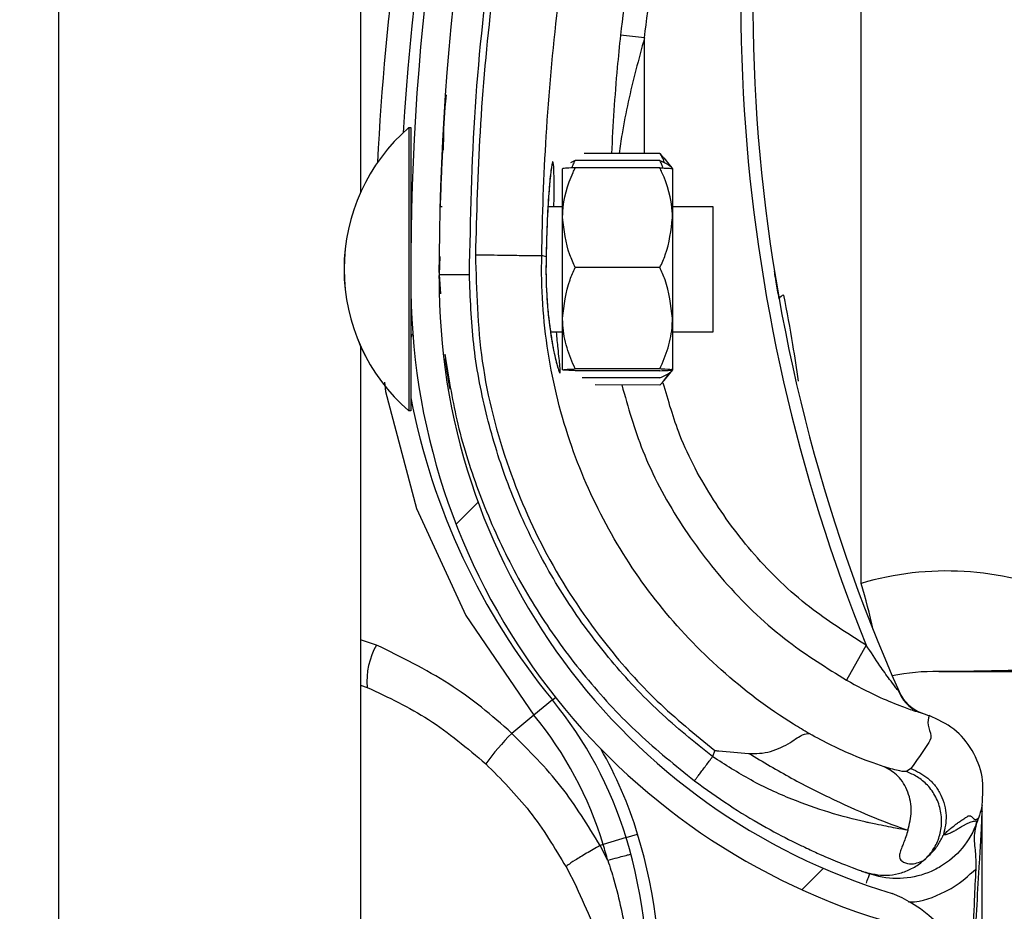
# Model space of a CAD drawing. Header units: inches. Extents: x 170 to 284, y 215 to 248.
# Tile 454 of 656: x 210.7657 to 210.8495, y 222.5809 to 222.6568. Entities that reach past the tile are written whole.
import ezdxf

# ---------------------------------------------------------------- set-up
doc = ezdxf.new("R2010")
doc.units = ezdxf.units.IN
doc.header["$LTSCALE"] = 0.25
doc.header["$MEASUREMENT"] = 0
doc.layers.add('ANNOTATIONS', color=1, linetype='Continuous')
doc.layers.add('RH FRONT OF HOOD', color=7, linetype='Continuous')
doc.styles.add('ARIAL', font='arial.ttf', dxfattribs={"height": 0.09375})
doc.dimstyles.new('STANDARD$0', dxfattribs={"dimtxt": 0.09375, "dimasz": 0.09375, "dimexe": 0.03125, "dimexo": 0.046875, "dimgap": 0.09, "dimtad": 0, "dimtih": 1, "dimtoh": 1, "dimdec": 4, "dimzin": 0, "dimdsep": 46, "dimtxsty": 'ARIAL', "dimcen": 0.09, "dimadec": 0, "dimazin": 0, "dimtfac": 1, "dimtdec": 4, "dimtofl": 0, "dimtmove": 0, "dimatfit": 1, "dimfxl": 1, "dimtolj": 1, "dimtzin": 0, "dimarcsym": 0})

# ---------------------------------------------------------------- blocks, each defined once
blk = doc.blocks.new('*D78')
at = {"layer": 'ANNOTATIONS', "color": 0, "lineweight": -2, "transparency": 16777216}
for p, q in [((210.8125819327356, 224.1544254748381), (212.2530253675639, 224.1544254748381)), ((212.2217753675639, 224.0606754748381), (212.2217753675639, 222.3404997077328)), ((212.2217753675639, 220.1854637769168), (212.2217753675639, 221.9056395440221)), ((211.491250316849, 220.0917137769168), (212.2530253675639, 220.0917137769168))]:
    blk.add_line(p, q, dxfattribs=at)
at = {"layer": 'ANNOTATIONS', "color": 0, "transparency": 16777216}
for points in [[(212.2061503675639, 224.0606754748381), (212.2374003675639, 224.0606754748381), (212.2217753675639, 224.1544254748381)], [(212.2061503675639, 220.1854637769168), (212.2374003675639, 220.1854637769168), (212.2217753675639, 220.0917137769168)]]:
    blk.add_solid(points, dxfattribs=at)
at = {"layer": 'defpoints', "color": 0, "transparency": 16777216}
for p in [(210.7657069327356, 224.1544254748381), (211.444375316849, 220.0917137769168), (212.2217753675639, 220.0917137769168)]:
    blk.add_point(p, dxfattribs=at)
at = {"layer": 'ANNOTATIONS', "color": 0, "transparency": 16777216, "insert": (212.2217753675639, 222.1230696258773), "char_height": 0.09375, "attachment_point": 5, "style": 'ARIAL'}
blk.add_mtext('\\A1;OPENING\\PHEIGHT', dxfattribs=at)

msp = doc.modelspace()

# ---------------------------------------------------------------- hatches: boundary and pattern name
at = {"layer": 'RH FRONT OF HOOD'}
h = msp.add_hatch(dxfattribs=at)
h.set_pattern_fill('ANSI31', color=256, scale=0.34241245, angle=2.8e-322, style=0)
h.set_pattern_definition([(45, (200.7563139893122, 218.4993357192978), (-0.03026527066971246, 0.03026527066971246), [])])
edge = h.paths.add_edge_path(flags=0)
edge.add_arc((210.829581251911, 222.5443492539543), 0.001712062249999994, 450.0000000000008, 472.2104203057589)
edge.add_line((210.8289340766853, 222.5459342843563), (210.8280215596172, 222.548169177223))
edge.add_arc((210.829581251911, 222.5443492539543), 0.004126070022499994, 450, 472.2104203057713, ccw=False)
edge.add_arc((210.829581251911, 222.5354465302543), 0.01302879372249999, 401.47616737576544, 450, ccw=False)
edge.add_arc((210.825335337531, 222.5322963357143), 0.01830194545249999, 359.99999999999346, 400.0613730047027, ccw=False)
edge.add_arc((210.831875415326, 222.5322963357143), 0.01176186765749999, 292.1408576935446, 359.99999999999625, ccw=False)
edge.add_arc((210.829581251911, 222.5355492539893), 0.01566536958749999, 235.2570680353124, 295.4307998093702, ccw=False)
edge.add_arc((210.834820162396, 222.5436644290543), 0.02532140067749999, 212.8542481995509, 235.980933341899, ccw=False)
edge.add_arc((210.826670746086, 222.5372955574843), 0.01504902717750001, 172.1557183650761, 209.3146496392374, ccw=False)
edge.add_arc((210.839100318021, 222.5359601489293), 0.02754708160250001, 453.30850314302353, 532.9325737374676, ccw=False)
edge.add_arc((210.835847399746, 222.5720504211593), 0.008748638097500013, 280.9586189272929, 427.9414322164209)
edge.add_arc((210.8557071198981, 222.6344037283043), 0.05672062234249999, 179.5706357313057, 253.00989973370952, ccw=False)
edge.add_arc((211.014038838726, 222.6356021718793), 0.2150521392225, 163.4260275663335, 180.2060536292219, ccw=False)
edge.add_arc((210.835265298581, 222.6877515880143), 0.02884824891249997, 465.1588434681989, 521.4137567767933, ccw=False)
edge.add_arc((210.817939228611, 222.7422978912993), 0.0284373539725, 290.1205938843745, 343.7190675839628)
edge.add_arc((210.830779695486, 222.7381204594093), 0.01494630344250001, 345.2914408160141, 400.5471921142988)
edge.add_arc((210.827355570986, 222.7363056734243), 0.0187470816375, 397.9578745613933, 431.4396159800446)
edge.add_arc((210.829581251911, 222.7411336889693), 0.0134739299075, 433.8775574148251, 472.2736457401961)
edge.add_arc((210.827013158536, 222.7481531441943), 0.006011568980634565, 474.98253258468, 495.7175736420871)
edge.add_arc((210.836806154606, 222.7408940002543), 0.01816498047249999, 500.8992600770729, 539.9999999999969)
edge.add_arc((210.829581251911, 222.7408940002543), 0.01094007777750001, 539.9999999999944, 629.9999999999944)
edge.add_arc((210.829581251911, 222.7318200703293), 0.001866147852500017, 269.9999999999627, 285.6422464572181)
edge.add_line((210.8300844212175, 222.7300230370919), (210.8307353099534, 222.7276984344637))
edge.add_arc((210.829581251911, 222.7318200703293), 0.004280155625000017, 269.9999999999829, 285.642246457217, ccw=False)
edge.add_arc((210.829581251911, 222.7408940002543), 0.01335408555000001, 179.9999999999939, 269.999999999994, ccw=False)
edge.add_arc((210.836806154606, 222.7408940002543), 0.020578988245, 500.6113583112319, 539.9999999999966, ccw=False)
edge.add_arc((210.827013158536, 222.7481531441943), 0.008425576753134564, 474.5776671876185, 496.4997109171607, ccw=False)
edge.add_arc((210.829581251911, 222.7411336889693), 0.01588793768, 433.6903022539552, 472.47058069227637, ccw=False)
edge.add_arc((210.827355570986, 222.7363056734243), 0.02116108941, 398.10453077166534, 431.5771717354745, ccw=False)
edge.add_arc((210.830779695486, 222.7381204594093), 0.01736031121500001, 345.180248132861, 400.3658533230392, ccw=False)
edge.add_arc((210.817939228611, 222.7422978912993), 0.030851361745, 289.9181572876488, 343.77953759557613, ccw=False)
edge.add_arc((210.835265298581, 222.6877515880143), 0.02643424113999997, 464.9417095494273, 521.3236131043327)
edge.add_arc((211.014038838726, 222.6356021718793), 0.21263813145, 523.4376684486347, 540.2096895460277)
edge.add_arc((210.8557071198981, 222.6344037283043), 0.05430661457, 539.5566266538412, 613.1145348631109)
edge.add_arc((210.835847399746, 222.5720504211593), 0.01116264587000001, 280.06103888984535, 428.5290871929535, ccw=False)
edge.add_arc((210.839100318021, 222.5359601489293), 0.02513307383, 452.9714001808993, 532.970657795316)
edge.add_arc((210.826670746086, 222.5372955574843), 0.01263501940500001, 532.0830472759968, 568.9826967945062)
edge.add_arc((210.834820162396, 222.5436644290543), 0.022907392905, 213.0443063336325, 236.0197152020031)
edge.add_arc((210.829581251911, 222.5355492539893), 0.01325136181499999, 235.1922404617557, 295.7352497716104)
edge.add_arc((210.831875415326, 222.5322963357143), 0.009347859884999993, 291.7225241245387, 359.9999999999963)
edge.add_arc((210.825335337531, 222.5322963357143), 0.01588793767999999, 359.9999999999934, 399.9521788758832)
edge.add_arc((210.829581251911, 222.5354465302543), 0.01061478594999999, 401.6345013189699, 450.0000000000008)

# ---------------------------------------------------------------- linework, layer by layer
for p, q in [((210.7690244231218, 220.0917137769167), (210.7690244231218, 224.2497177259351)), ((210.7947053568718, 222.8344801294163), (210.7947053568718, 222.642106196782)), ((210.8373029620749, 222.6088318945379), (210.8373029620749, 222.6742525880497)), ((210.8188647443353, 222.6552688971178), (210.8168232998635, 222.6554891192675)), ((210.8188619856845, 222.6454171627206), (210.8188647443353, 222.6552688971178)), ((210.7988198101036, 222.6476247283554), (210.7988146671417, 222.6251347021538)), ((210.7988182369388, 222.6476247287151), (210.7988198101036, 222.6476247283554)), ((210.7988198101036, 222.6476247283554), (210.7989910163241, 222.6476246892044)), ((210.7989910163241, 222.6476246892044), (210.7989884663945, 222.6364739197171)), ((210.8016761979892, 222.6456880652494), (210.8016763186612, 222.6456903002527)), ((210.8129693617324, 222.6448118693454), (210.8125824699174, 222.6446256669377)), ((210.8201771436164, 222.6448102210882), (210.8129693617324, 222.6448118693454)), ((210.8201772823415, 222.6454168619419), (210.813742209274, 222.645418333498)), ((210.8201772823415, 222.6454168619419), (210.8204821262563, 222.6450277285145)), ((210.8205047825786, 222.6450460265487), (210.8212470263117, 222.6441269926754)), ((210.8118982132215, 222.639959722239), (210.8118991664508, 222.6441281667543)), ((210.8201770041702, 222.6442004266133), (210.8129692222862, 222.6442020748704)), ((210.8212470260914, 222.6441260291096), (210.8212460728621, 222.6399575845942)), ((210.8014672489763, 222.6409213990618), (210.8016383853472, 222.6409213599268)), ((210.8106557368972, 222.6409192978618), (210.8118984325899, 222.6409190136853)), ((210.8212462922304, 222.6409168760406), (210.8246704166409, 222.6409160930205)), ((210.8246704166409, 222.6409160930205), (210.824668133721, 222.6309329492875)), ((210.8118962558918, 222.6314003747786), (210.8118982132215, 222.639959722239)), ((210.8212460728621, 222.6399575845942), (210.8212441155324, 222.6313982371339)), ((210.8014633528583, 222.6366430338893), (210.8014012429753, 222.6351248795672)), ((210.8014079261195, 222.6352882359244), (210.8014119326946, 222.6366454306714)), ((210.810497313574, 222.6366339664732), (210.81012714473, 222.6367384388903)), ((210.810497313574, 222.6366339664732), (210.81049738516, 222.6366338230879)), ((210.8201750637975, 222.6357152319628), (210.8129672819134, 222.6357168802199)), ((210.8014012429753, 222.6351248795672), (210.8015026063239, 222.6334815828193)), ((210.801406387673, 222.634767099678), (210.8014071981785, 222.6350416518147)), ((210.7989879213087, 222.6340902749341), (210.7989858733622, 222.6251346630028)), ((210.8118952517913, 222.6270094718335), (210.8118962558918, 222.6314003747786)), ((210.8212441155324, 222.6313982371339), (210.8212431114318, 222.6270073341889)), ((210.824668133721, 222.6309329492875), (210.8246679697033, 222.6302157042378)), ((210.8118959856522, 222.6302186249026), (210.8108750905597, 222.6302188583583)), ((210.8246679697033, 222.6302157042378), (210.8212438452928, 222.6302164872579)), ((210.7947053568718, 222.6290326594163), (210.7947053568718, 222.436658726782)), ((210.8201730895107, 222.6270817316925), (210.8129653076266, 222.6270833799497)), ((210.8201730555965, 222.6269334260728), (210.8129652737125, 222.6269350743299)), ((210.8201729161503, 222.6263236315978), (210.8135648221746, 222.6263251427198)), ((210.8212431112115, 222.6270063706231), (210.8205004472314, 222.6260876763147)), ((210.8201727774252, 222.6257169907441), (210.8146552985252, 222.6257182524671)), ((210.7988146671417, 222.6251347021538), (210.7988142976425, 222.6235188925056)), ((210.7989858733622, 222.6251346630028), (210.798985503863, 222.6235188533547)), ((210.7988142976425, 222.6235188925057), (210.7988127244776, 222.6235188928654)), ((210.798985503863, 222.6235188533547), (210.7988142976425, 222.6235188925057)), ((210.7960692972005, 222.6035897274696), (210.7947053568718, 222.604024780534)), ((210.8377356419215, 222.6035692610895), (210.8360525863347, 222.6005895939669)), ((210.7947053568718, 222.6001609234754), (210.7952739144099, 222.5999871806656)), ((210.8110359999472, 222.5989100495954), (210.8094626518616, 222.5976217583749)), ((210.8110359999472, 222.5989100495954), (210.8112949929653, 222.5991221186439)), ((210.8423267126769, 222.5978457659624), (210.8427453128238, 222.5976987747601)), ((210.8094626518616, 222.5976217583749), (210.8075664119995, 222.5960690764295)), ((210.8427453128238, 222.5976987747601), (210.8430773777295, 222.5975749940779)), ((210.8248431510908, 222.5946157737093), (210.8246607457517, 222.5940869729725)), ((210.8415319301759, 222.5930785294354), (210.8411463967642, 222.5928164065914)), ((210.8475911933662, 222.5899574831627), (210.8475911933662, 222.5899794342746)), ((210.8475911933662, 222.5370035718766), (210.8475911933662, 222.5894257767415)), ((210.8472616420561, 222.5888457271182), (210.8471653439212, 222.5885665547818)), ((210.8172971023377, 222.5871987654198), (210.8153519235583, 222.5866059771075)), ((210.8172971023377, 222.5871987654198), (210.8182797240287, 222.5874982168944)), ((210.8153519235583, 222.5866059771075), (210.8150862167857, 222.5865250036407)), ((210.8157402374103, 222.5852493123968), (210.8150862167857, 222.5865250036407)), ((210.8121959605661, 222.5847000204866), (210.8130672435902, 222.5829950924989)), ((210.8375218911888, 222.5842908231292), (210.8376887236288, 222.5842315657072)), ((210.8377671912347, 222.584204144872), (210.8380179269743, 222.5841166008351))]:
    msp.add_line(p, q, dxfattribs=at)
at = {"layer": 'RH FRONT OF HOOD', "flags": 128}
msp.add_lwpolyline([(210.7967476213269, 222.6259496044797), (210.7968207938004, 222.6251527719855), (210.799479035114, 222.6151978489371), (210.8036516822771, 222.6061135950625), (210.8094626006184, 222.5976218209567), (210.8094626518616, 222.5976217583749), (210.8094626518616, 222.5976217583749)], dxfattribs=at)
at = {"layer": 'RH FRONT OF HOOD'}
for centre, radius, start, end in [((211.0140036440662, 222.6342186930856), 0.2160622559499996, 161.092978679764, 176.5597220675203), ((211.014038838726, 222.6356021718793), 0.2150521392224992, 163.4260275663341, 180.2060536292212), ((211.014038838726, 222.6356021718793), 0.2126381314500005, 163.4376684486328, 180.2096895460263), ((210.9735989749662, 222.6585128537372), 0.1465525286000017, 165.3406183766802, 202.0185750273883), ((210.9735989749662, 222.6585128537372), 0.1455252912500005, 165.3544246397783, 203.870550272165), ((211.0140036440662, 222.6342186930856), 0.2180957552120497, 167.1792232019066, 177.2535733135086), ((210.8092349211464, 222.6355694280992), 0.01593228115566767, 130.8294767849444, 229.1443187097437), ((210.8092364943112, 222.6355694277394), 0.01593228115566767, 130.8294767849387, 229.1443187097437), ((210.7995374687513, 222.6414697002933), 0.0005478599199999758, 179.9868977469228, 209.2820731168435), ((210.8557071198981, 222.6344037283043), 0.0567206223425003, 179.5706357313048, 253.009899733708), ((210.8557071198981, 222.6344037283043), 0.05430661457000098, 179.5566266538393, 253.114534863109), ((210.8307982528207, 222.6328343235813), 0.0005320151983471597, 98.82251519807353, 154.8284159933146), ((210.7995347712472, 222.6296735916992), 0.0005478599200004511, 134.5651049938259, 179.9868977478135), ((210.8558090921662, 222.6355712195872), 0.05786770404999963, 190.9018913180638, 219.3113539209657), ((210.8445995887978, 222.5842093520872), 0.02568093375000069, 67.01549504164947, 106.5066258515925), ((210.7810809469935, 222.5923099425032), 0.0585994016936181, 12.3925366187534, 16.3764692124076), ((210.8013658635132, 222.6005312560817), 0.006116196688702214, 149.9959646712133, 185.1035778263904), ((210.8434822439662, 222.5842093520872), 0.01712062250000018, 88.6104970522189, 101.9466001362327), ((210.8439098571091, 222.601838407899), 0.000513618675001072, 268.6104970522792, 270.0142555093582), ((210.8436528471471, 222.6010085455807), 0.003424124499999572, 203.8705502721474, 250.6224115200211), ((210.7845430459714, 222.5772170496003), 0.03424124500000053, 16.94846748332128, 39.31135392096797), ((210.7845430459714, 222.5772170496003), 0.03220774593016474, 16.9484674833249, 39.31135392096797), ((210.8239796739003, 222.5798692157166), 0.02306145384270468, 135.3749046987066, 143.8386130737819), ((210.7845430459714, 222.5772170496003), 0.0352684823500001, 16.94846748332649, 29.83866096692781), ((210.7760269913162, 222.5746218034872), 0.04314396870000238, 355.771303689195, 16.94846748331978), ((210.7760269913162, 222.5746218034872), 0.04417120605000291, 355.7713036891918, 16.94846748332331), ((210.7760269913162, 222.5746218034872), 0.04111046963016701, 14.98049646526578, 16.94846748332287), ((210.835847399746, 222.5720504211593), 0.01116264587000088, 280.0610388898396, 68.52908719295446)]:
    msp.add_arc(centre, radius, start, end, dxfattribs=at)
for points, knots in [([(210.8244129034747, 222.6924241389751), (210.8239848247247, 222.6909948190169), (210.8223999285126, 222.6857029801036), (210.820104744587, 222.6764048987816), (210.8180381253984, 222.6654955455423), (210.8171868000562, 222.65848324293), (210.8168232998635, 222.6554891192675)], [0, 0, 0, 0, 0.1185397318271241, 0.4388752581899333, 0.7604101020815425, 1, 1, 1, 1]), ([(210.8039693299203, 222.6351306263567), (210.8040681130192, 222.6398860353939), (210.804266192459, 222.6494215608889), (210.805875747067, 222.6637304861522), (210.8083325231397, 222.6780400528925), (210.8108298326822, 222.6874438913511), (210.8120815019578, 222.6921571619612)], [0, 0, 0, 0, 0.2468628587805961, 0.4950083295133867, 0.74689458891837, 1, 1, 1, 1]), ([(210.812494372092, 222.69166884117), (210.8115202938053, 222.6880386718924), (210.8095693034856, 222.6807677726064), (210.8073910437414, 222.6696870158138), (210.8057799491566, 222.6585044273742), (210.8047691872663, 222.6475357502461), (210.8045745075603, 222.6402879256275), (210.8044810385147, 222.6368081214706)], [0, 0, 0, 0, 0.2027568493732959, 0.4061035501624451, 0.6088604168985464, 0.8122072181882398, 1, 1, 1, 1]), ([(210.8188647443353, 222.6552688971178), (210.8192244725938, 222.6582320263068), (210.820065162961, 222.665156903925), (210.8221090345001, 222.6759534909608), (210.8243793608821, 222.685155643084), (210.8259521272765, 222.6904070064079), (210.8263757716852, 222.6918215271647)], [0, 0, 0, 0, 0.2395900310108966, 0.5599255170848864, 0.8814604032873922, 0.9999999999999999, 0.9999999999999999, 0.9999999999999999, 0.9999999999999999]), ([(210.8101271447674, 222.6367384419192), (210.8101271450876, 222.6367384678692), (210.8101689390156, 222.6401247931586), (210.8104320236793, 222.6471715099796), (210.8113839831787, 222.6578447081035), (210.8129585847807, 222.6687207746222), (210.8150770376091, 222.6795081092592), (210.8169753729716, 222.6865831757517), (210.8179245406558, 222.6901207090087)], [0, 0, 0, 0, 1.439079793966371e-06, 0.1877923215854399, 0.3908439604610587, 0.5938956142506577, 0.7969478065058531, 1, 1, 1, 1]), ([(210.8168232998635, 222.6554891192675), (210.8167261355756, 222.6545713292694), (210.8163711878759, 222.6512185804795), (210.8161854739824, 222.647858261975), (210.8160505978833, 222.6454178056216)], [0, 0, 0, 0, 0.2737425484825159, 1, 1, 1, 1]), ([(210.8188647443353, 222.6552688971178), (210.8186176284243, 222.6543599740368), (210.8178799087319, 222.6516465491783), (210.8171216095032, 222.6483525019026), (210.8167821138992, 222.645972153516), (210.8167030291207, 222.6454176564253)], [0, 0, 0, 0, 0.2786878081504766, 0.8319718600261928, 1, 1, 1, 1]), ([(210.8017750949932, 222.6456930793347), (210.8017807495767, 222.6469127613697), (210.8017880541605, 222.6484883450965), (210.8019823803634, 222.6500498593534), (210.8020262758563, 222.6504025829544)], [0, 0, 0, 0, 0.774114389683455, 1, 1, 1, 1]), ([(210.8016761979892, 222.6456880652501), (210.8016708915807, 222.6455909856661), (210.8016655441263, 222.6454931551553), (210.8016276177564, 222.64474187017), (210.8015710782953, 222.6436409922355), (210.8015101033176, 222.6418273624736), (210.8014796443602, 222.6409213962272)], [0, 0, 0, 0, 0.3307707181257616, 0.3333292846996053, 0.6669765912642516, 1, 1, 1, 1]), ([(210.8111611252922, 222.6409191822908), (210.811164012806, 222.641238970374), (210.8111748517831, 222.6424393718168), (210.8111698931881, 222.6438307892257), (210.8111232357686, 222.6446902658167), (210.8110346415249, 222.6447777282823), (210.810908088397, 222.6441270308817), (210.8107396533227, 222.6424047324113), (210.8105766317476, 222.6398486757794), (210.8105243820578, 222.6377310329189), (210.810497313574, 222.6366339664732)], [0, 0, 0, 0, 0.05114929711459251, 0.1920011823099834, 0.333489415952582, 0.4224210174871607, 0.5646212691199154, 0.706536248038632, 0.847968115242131, 1, 1, 1, 1]), ([(210.8127143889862, 222.6441906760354), (210.8127370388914, 222.6442821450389), (210.8127901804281, 222.6444967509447), (210.8129040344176, 222.6446969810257), (210.8129693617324, 222.6448118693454)], [0, 0, 0, 0, 0.4262184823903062, 1, 1, 1, 1]), ([(210.8204318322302, 222.6441889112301), (210.8204092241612, 222.6442803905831), (210.8203561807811, 222.6444950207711), (210.8202424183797, 222.6446953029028), (210.8201771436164, 222.6448102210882)], [0, 0, 0, 0, 0.4262184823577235, 1, 1, 1, 1]), ([(210.8201771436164, 222.6448102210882), (210.8204291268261, 222.6447001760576), (210.8209390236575, 222.644477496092), (210.8212234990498, 222.6442063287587), (210.8212426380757, 222.6440511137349), (210.8212470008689, 222.6440157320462)], [0, 0, 0, 0, 0.4299704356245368, 0.8700602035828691, 1, 1, 1, 1]), ([(210.8205639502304, 222.6446238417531), (210.820509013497, 222.644804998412), (210.8204264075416, 222.6450773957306), (210.8202397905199, 222.6453316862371), (210.8201772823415, 222.6454168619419)], [0, 0, 0, 0, 0.6650456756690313, 1, 1, 1, 1]), ([(210.8109594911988, 222.6442608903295), (210.8109596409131, 222.6442614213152), (210.8109665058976, 222.6442857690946), (210.8109349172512, 222.6441488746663), (210.8108903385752, 222.6438336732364), (210.8108430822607, 222.6433705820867), (210.8108186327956, 222.6431309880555)], [0, 0, 0, 0, 0.005301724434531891, 0.2431048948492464, 0.6083977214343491, 1, 1, 1, 1]), ([(210.8118982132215, 222.639959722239), (210.8119016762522, 222.6401275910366), (210.8119287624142, 222.6414405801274), (210.8123603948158, 222.6428802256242), (210.8129099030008, 222.6440732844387), (210.8129692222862, 222.6442020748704)], [0, 0, 0, 0, 0.1156468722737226, 0.9045342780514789, 1, 1, 1, 1]), ([(210.8129692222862, 222.6442020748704), (210.8127172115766, 222.6441918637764), (210.8122072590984, 222.6441712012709), (210.811922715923, 222.6441459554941), (210.8119035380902, 222.644131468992), (210.8118991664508, 222.6441281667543)], [0, 0, 0, 0, 0.4299704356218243, 0.8700602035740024, 1, 1, 1, 1]), ([(210.8212460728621, 222.6399575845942), (210.8212426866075, 222.6401254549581), (210.8212162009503, 222.6414384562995), (210.8207852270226, 222.642878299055), (210.8202362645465, 222.6440716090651), (210.8201770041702, 222.6442004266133)], [0, 0, 0, 0, 0.1156468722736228, 0.9045342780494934, 0.9999999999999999, 0.9999999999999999, 0.9999999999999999, 0.9999999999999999]), ([(210.8201770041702, 222.6442004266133), (210.8204290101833, 222.644190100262), (210.8209389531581, 222.6441692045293), (210.8212234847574, 222.644143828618), (210.8212426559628, 222.6441293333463), (210.8212470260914, 222.6441260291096)], [0, 0, 0, 0, 0.4299704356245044, 0.8700602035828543, 1, 1, 1, 1]), ([(210.8108186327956, 222.6431309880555), (210.8108139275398, 222.6430873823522), (210.8107785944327, 222.6427599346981), (210.8107061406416, 222.6418196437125), (210.8106141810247, 222.6403244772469), (210.8105411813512, 222.6385481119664), (210.8105061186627, 222.6372782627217), (210.8104981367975, 222.6366285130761), (210.8104981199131, 222.6366271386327)], [0, 0, 0, 0, 0.03583539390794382, 0.2690981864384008, 0.5116419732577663, 0.7561140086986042, 0.9994840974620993, 1, 1, 1, 1]), ([(210.8129672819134, 222.6357168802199), (210.8128044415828, 222.6360752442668), (210.8121883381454, 222.6374311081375), (210.8120211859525, 222.6388879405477), (210.8118982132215, 222.639959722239)], [0, 0, 0, 0, 0.2643068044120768, 1, 1, 1, 1]), ([(210.8201750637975, 222.6357152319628), (210.8203380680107, 222.6360735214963), (210.8209547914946, 222.6374291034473), (210.8211226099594, 222.6388858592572), (210.8212460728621, 222.6399575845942)], [0, 0, 0, 0, 0.2643068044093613, 1, 1, 1, 1]), ([(210.8044806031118, 222.6368081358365), (210.8052047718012, 222.6367967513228), (210.8066531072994, 222.636773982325), (210.8084942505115, 222.6367460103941), (210.8098091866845, 222.6367299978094), (210.8100211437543, 222.6367356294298), (210.8101271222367, 222.6367384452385)], [0, 0, 0, 0, 0.2500007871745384, 0.5000009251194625, 0.7500005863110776, 1, 1, 1, 1]), ([(210.8044806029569, 222.6368081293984), (210.8045633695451, 222.6337708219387), (210.804731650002, 222.6275953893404), (210.8070210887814, 222.6188084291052), (210.8106354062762, 222.6106418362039), (210.8150501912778, 222.6040617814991), (210.8198592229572, 222.5986770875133), (210.8231732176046, 222.5959765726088), (210.8248431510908, 222.5946157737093)], [0, 0, 0, 0, 0.1870908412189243, 0.3803918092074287, 0.5558755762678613, 0.7364481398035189, 0.8671952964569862, 1, 1, 1, 1]), ([(210.8328703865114, 222.5960478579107), (210.8324286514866, 222.5963105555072), (210.8297811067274, 222.5978850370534), (210.8252560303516, 222.6013164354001), (210.819924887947, 222.606917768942), (210.815636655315, 222.6133575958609), (210.8123873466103, 222.6205836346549), (210.8104277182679, 222.6284584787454), (210.8100569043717, 222.6339864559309), (210.810127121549, 222.6367384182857), (210.8101271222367, 222.6367384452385)], [0, 0, 0, 0, 0.03155846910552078, 0.1891461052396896, 0.3467338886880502, 0.5043277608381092, 0.6619226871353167, 0.8309600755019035, 0.9999983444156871, 1, 1, 1, 1]), ([(210.8104987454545, 222.6366249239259), (210.8104974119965, 222.6365825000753), (210.8104765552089, 222.6359189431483), (210.8104818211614, 222.6345873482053), (210.8105757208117, 222.6327638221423), (210.8106949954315, 222.6314594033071), (210.8107824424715, 222.6308645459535), (210.810799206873, 222.6307505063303)], [0, 0, 0, 0, 0.02096907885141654, 0.3279800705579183, 0.6261032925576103, 0.92832056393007, 1, 1, 1, 1]), ([(210.81049738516, 222.6366338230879), (210.810489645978, 222.6361787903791), (210.8104651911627, 222.6347409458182), (210.810587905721, 222.6323307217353), (210.8109039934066, 222.6297892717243), (210.8112870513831, 222.6278620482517), (210.8115692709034, 222.6268781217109), (210.8117143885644, 222.6266422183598), (210.8117025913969, 222.6272003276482), (210.8115447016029, 222.6284519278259), (210.8114253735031, 222.6297387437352), (210.8113808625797, 222.6302187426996)], [0, 0, 0, 0, 0.05799721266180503, 0.1832636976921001, 0.306412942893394, 0.4347166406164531, 0.5675677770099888, 0.660949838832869, 0.7922661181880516, 0.9225125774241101, 1, 1, 1, 1]), ([(210.8118962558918, 222.6314003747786), (210.8120242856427, 222.6325115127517), (210.8121950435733, 222.6339934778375), (210.8128127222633, 222.6353719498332), (210.8129672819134, 222.6357168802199)], [0, 0, 0, 0, 0.7497733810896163, 0.9999999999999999, 0.9999999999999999, 0.9999999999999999, 0.9999999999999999]), ([(210.8212441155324, 222.6313982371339), (210.8211165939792, 222.6325094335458), (210.8209465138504, 222.6339914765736), (210.8203294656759, 222.6353702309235), (210.8201750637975, 222.6357152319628)], [0, 0, 0, 0, 0.7497733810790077, 1, 1, 1, 1]), ([(210.8014012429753, 222.6351248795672), (210.8014355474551, 222.6351249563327), (210.8014883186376, 222.6351250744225), (210.8018085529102, 222.6351257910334), (210.8021399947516, 222.6351265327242), (210.8025514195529, 222.6351274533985), (210.8031493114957, 222.6351287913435), (210.8036462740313, 222.6351299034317), (210.8039693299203, 222.6351306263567)], [0, 0, 0, 0, 0.2394568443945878, 0.3683606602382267, 0.5000000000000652, 0.6316393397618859, 0.7605431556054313, 1, 1, 1, 1]), ([(210.8246607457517, 222.5940869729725), (210.8231161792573, 222.5953285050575), (210.8200245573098, 222.5978135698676), (210.8159666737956, 222.6021862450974), (210.8123928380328, 222.6069622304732), (210.8094044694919, 222.6121363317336), (210.807013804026, 222.6176116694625), (210.8052909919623, 222.6233276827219), (210.804185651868, 222.6291903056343), (210.8040412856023, 222.6331546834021), (210.8039693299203, 222.6351306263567)], [0, 0, 0, 0, 0.1247413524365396, 0.2496837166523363, 0.3746881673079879, 0.4999855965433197, 0.6253465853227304, 0.7503062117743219, 0.8755465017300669, 1, 1, 1, 1]), ([(210.8303167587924, 222.6330606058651), (210.8302309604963, 222.6335528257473), (210.8300691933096, 222.634480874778), (210.8299311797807, 222.6353357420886), (210.8299225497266, 222.6353894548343), (210.82991924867, 222.6354100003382)], [0, 0, 0, 0, 0.4108597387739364, 0.7746496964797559, 1, 1, 1, 1]), ([(210.831952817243, 222.6260444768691), (210.8318055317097, 222.6270837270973), (210.831455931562, 222.62955051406), (210.8309876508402, 222.631963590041), (210.830716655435, 222.6333600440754)], [0, 0, 0, 0, 0.4212971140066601, 0.9999999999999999, 0.9999999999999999, 0.9999999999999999, 0.9999999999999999]), ([(210.8129653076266, 222.6270833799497), (210.8127134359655, 222.627681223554), (210.8122037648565, 222.6288909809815), (210.8119195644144, 222.6303644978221), (210.8119005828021, 222.6312080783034), (210.8118962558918, 222.6314003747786)], [0, 0, 0, 0, 0.429970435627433, 0.8700602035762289, 1, 1, 1, 1]), ([(210.8201730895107, 222.6270817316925), (210.8204252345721, 222.6276794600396), (210.8209354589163, 222.62888898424), (210.8212203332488, 222.630362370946), (210.8212397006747, 222.6312059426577), (210.8212441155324, 222.6313982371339)], [0, 0, 0, 0, 0.4299704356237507, 0.8700602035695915, 1, 1, 1, 1]), ([(210.810799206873, 222.6307505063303), (210.8108517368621, 222.6303625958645), (210.8109745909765, 222.6294553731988), (210.8111948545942, 222.6283532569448), (210.8113764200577, 222.6275809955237), (210.8114918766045, 222.6272117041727), (210.8114946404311, 222.6272046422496), (210.8114954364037, 222.6272026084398)], [0, 0, 0, 0, 0.1981000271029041, 0.4633049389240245, 0.7305309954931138, 0.9223938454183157, 1, 1, 1, 1]), ([(210.8018878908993, 222.6283340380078), (210.8021808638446, 222.6264643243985), (210.8027972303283, 222.6225307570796), (210.8046143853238, 222.6167208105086), (210.8071077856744, 222.6109652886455), (210.8102539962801, 222.6055343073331), (210.8140039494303, 222.6005198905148), (210.8182642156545, 222.5959382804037), (210.8215023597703, 222.5933335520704), (210.8231185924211, 222.5920334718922)], [0, 0, 0, 0, 0.1313887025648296, 0.2764200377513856, 0.4215581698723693, 0.5666389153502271, 0.7114924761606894, 0.8559992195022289, 1, 1, 1, 1]), ([(210.8023320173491, 222.62537598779), (210.8023342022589, 222.6253652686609), (210.8023428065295, 222.6253230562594), (210.8021918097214, 222.6260653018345), (210.8020020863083, 222.6273590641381), (210.8019178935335, 222.6279331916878)], [0, 0, 0, 0, 0.1591842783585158, 0.6268746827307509, 1, 1, 1, 1]), ([(210.8023318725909, 222.6253759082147), (210.8023340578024, 222.6253651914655), (210.8023426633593, 222.6253229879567), (210.8021917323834, 222.6260646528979), (210.8020021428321, 222.6273574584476), (210.801918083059, 222.627930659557)], [0, 0, 0, 0, 0.1592756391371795, 0.6272415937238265, 1, 1, 1, 1]), ([(210.8023317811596, 222.6253758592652), (210.8023339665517, 222.6253651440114), (210.8023425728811, 222.6253229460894), (210.8021916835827, 222.6260642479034), (210.8020021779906, 222.6273564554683), (210.8019182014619, 222.6279290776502)], [0, 0, 0, 0, 0.1593327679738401, 0.6274710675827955, 1, 1, 1, 1]), ([(210.8023316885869, 222.6253758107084), (210.802333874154, 222.6253650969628), (210.802342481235, 222.6253229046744), (210.8021916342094, 222.6260638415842), (210.8020022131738, 222.6273554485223), (210.8019183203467, 222.6279274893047)], [0, 0, 0, 0, 0.1593901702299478, 0.6277016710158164, 1, 1, 1, 1]), ([(210.8118952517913, 222.6270094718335), (210.8120230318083, 222.6270285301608), (210.8121934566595, 222.6270539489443), (210.8128108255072, 222.6270774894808), (210.8129653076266, 222.6270833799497)], [0, 0, 0, 0, 0.7497733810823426, 1, 1, 1, 1]), ([(210.8201729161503, 222.6263236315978), (210.8204249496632, 222.6264335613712), (210.820934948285, 222.6266560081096), (210.8212195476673, 222.6269270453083), (210.8212387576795, 222.6270822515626), (210.8212431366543, 222.6271176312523)], [0, 0, 0, 0, 0.4299704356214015, 0.8700602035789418, 1, 1, 1, 1]), ([(210.8212431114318, 222.6270073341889), (210.8211153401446, 222.6270264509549), (210.8209449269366, 222.6270519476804), (210.8203275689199, 222.6270757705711), (210.8201730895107, 222.6270817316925)], [0, 0, 0, 0, 0.7497733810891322, 0.9999999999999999, 0.9999999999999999, 0.9999999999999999, 0.9999999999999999]), ([(210.8129652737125, 222.6269350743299), (210.8127132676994, 222.6269454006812), (210.8122033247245, 222.6269662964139), (210.8119187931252, 222.6269916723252), (210.8118996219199, 222.6270061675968), (210.8118952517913, 222.6270094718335)], [0, 0, 0, 0, 0.4299704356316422, 0.870060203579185, 1, 1, 1, 1]), ([(210.8201727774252, 222.6257169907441), (210.8204554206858, 222.6260057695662), (210.8207662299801, 222.6263233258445), (210.8208886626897, 222.6266606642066), (210.820899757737, 222.6266912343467)], [0, 0, 0, 0, 0.9093784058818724, 1, 1, 1, 1]), ([(210.8201730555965, 222.6269334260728), (210.820425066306, 222.6269436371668), (210.8209350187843, 222.6269642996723), (210.8212195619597, 222.626989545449), (210.8212387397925, 222.6270040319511), (210.8212431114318, 222.6270073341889)], [0, 0, 0, 0, 0.4299704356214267, 0.8700602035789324, 1, 1, 1, 1]), ([(210.8169333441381, 222.6257177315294), (210.8174682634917, 222.6238304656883), (210.8186198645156, 222.6197674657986), (210.8217039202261, 222.6140203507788), (210.825851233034, 222.6085113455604), (210.8306829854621, 222.6039381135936), (210.8343733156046, 222.6016367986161), (210.8360525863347, 222.6005895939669)], [0, 0, 0, 0, 0.1810254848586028, 0.3897206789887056, 0.5984159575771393, 0.8172607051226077, 0.9999999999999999, 0.9999999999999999, 0.9999999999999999, 0.9999999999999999]), ([(210.8377356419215, 222.6035692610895), (210.8361994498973, 222.604527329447), (210.8328236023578, 222.6066327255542), (210.8284019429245, 222.6108158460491), (210.8246133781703, 222.6158575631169), (210.8218857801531, 222.6208993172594), (210.8208885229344, 222.6243864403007), (210.8204599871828, 222.6258849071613)], [0, 0, 0, 0, 0.1871957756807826, 0.4113707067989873, 0.6251451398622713, 0.8389194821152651, 1, 1, 1, 1]), ([(210.8075664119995, 222.5960690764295), (210.8075663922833, 222.5960690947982), (210.805905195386, 222.5976167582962), (210.8022795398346, 222.6005373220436), (210.7981620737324, 222.6025611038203), (210.7960692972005, 222.6035897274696)], [0, 0, 0, 0, 5.836249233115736e-06, 0.4917349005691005, 1, 1, 1, 1]), ([(210.8404327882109, 222.59973859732), (210.8404290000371, 222.5997431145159), (210.8403613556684, 222.5998237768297), (210.8401195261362, 222.6001288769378), (210.839599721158, 222.6008183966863), (210.8387578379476, 222.6019957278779), (210.8381168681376, 222.6029824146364), (210.8377356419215, 222.6035692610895)], [0, 0, 0, 0, 0.005253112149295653, 0.09380336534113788, 0.2660256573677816, 0.5634579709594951, 1, 1, 1, 1]), ([(210.8546275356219, 222.6015558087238), (210.8542769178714, 222.6015439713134), (210.8527169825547, 222.601491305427), (210.8504599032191, 222.6014242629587), (210.8480722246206, 222.6013696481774), (210.8465175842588, 222.6013448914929), (210.8455199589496, 222.6013339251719), (210.8448863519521, 222.6013290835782), (210.8444864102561, 222.601326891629), (210.8442345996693, 222.6013258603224), (210.8440611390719, 222.6013253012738), (210.8439525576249, 222.6013250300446), (210.8439032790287, 222.6013249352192), (210.8438991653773, 222.6013249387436), (210.8438974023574, 222.601324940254)], [0, 0, 0, 0, 0.09048385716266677, 0.4025722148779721, 0.6140598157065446, 0.7523489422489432, 0.8411803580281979, 0.8978729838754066, 0.9340902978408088, 0.957425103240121, 0.9727591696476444, 0.988441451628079, 0.9950462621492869, 1, 1, 1, 1]), ([(210.8439099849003, 222.60132478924), (210.8439115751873, 222.6013247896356), (210.8439153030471, 222.6013247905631), (210.8439657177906, 222.6013248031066), (210.8440762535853, 222.6013248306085), (210.8442524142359, 222.6013248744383), (210.8445092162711, 222.6013249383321), (210.8449171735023, 222.6013250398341), (210.8455634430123, 222.6013252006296), (210.8465799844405, 222.6013254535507), (210.8481602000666, 222.6013258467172), (210.8505728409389, 222.6013264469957), (210.8528040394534, 222.6013270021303), (210.8543176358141, 222.6013273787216), (210.8546275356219, 222.6013274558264)], [0, 0, 0, 0, 0.004737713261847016, 0.01110587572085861, 0.02657793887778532, 0.04194739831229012, 0.06549174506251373, 0.1021665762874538, 0.1596760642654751, 0.2498373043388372, 0.390131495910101, 0.6042895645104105, 0.9189806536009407, 1, 1, 1, 1]), ([(210.8360525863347, 222.6005895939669), (210.8369286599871, 222.6001214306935), (210.8384693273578, 222.5992981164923), (210.840452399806, 222.5984737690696), (210.8417002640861, 222.5980281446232), (210.842172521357, 222.5978872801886), (210.842306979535, 222.5978528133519), (210.8423069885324, 222.5978528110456)], [0, 0, 0, 0, 0.3699466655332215, 0.6505899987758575, 0.8492685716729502, 0.9999899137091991, 1, 1, 1, 1]), ([(210.7952739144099, 222.5999871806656), (210.7970571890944, 222.5991449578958), (210.8006859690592, 222.597431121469), (210.8037848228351, 222.5948099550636), (210.8053608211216, 222.5934768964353)], [0, 0, 0, 0, 0.491425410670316, 1, 1, 1, 1]), ([(210.8404327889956, 222.5997385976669), (210.8405875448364, 222.5994226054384), (210.8408570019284, 222.5988724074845), (210.8415214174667, 222.5982260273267), (210.8420286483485, 222.5979852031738), (210.8423070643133, 222.5978530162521)], [0, 0, 0, 0, 0.3783552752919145, 0.6587829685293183, 1, 1, 1, 1]), ([(210.8405216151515, 222.599622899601), (210.840519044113, 222.5996262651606), (210.8405133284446, 222.5996337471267), (210.8404849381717, 222.5996710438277), (210.8404693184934, 222.5996915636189)], [0, 0, 0, 0, 0.4498228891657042, 1, 1, 1, 1]), ([(210.8430806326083, 222.5975831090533), (210.8430067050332, 222.5973286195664), (210.8428588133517, 222.5968195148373), (210.8433901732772, 222.5957965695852), (210.8426592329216, 222.5946488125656), (210.8420150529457, 222.5937514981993), (210.8415319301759, 222.5930785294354)], [0, 0, 0, 0, 0.1666800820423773, 0.3334425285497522, 0.5000945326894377, 1, 1, 1, 1]), ([(210.8475911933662, 222.5899794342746), (210.8476514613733, 222.5907856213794), (210.8477719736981, 222.5923976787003), (210.8468302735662, 222.5946676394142), (210.8452899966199, 222.5965829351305), (210.8438172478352, 222.5972496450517), (210.8430806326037, 222.5975831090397)], [0, 0, 0, 0, 0.2500474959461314, 0.4999967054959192, 0.7499165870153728, 0.9999999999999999, 0.9999999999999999, 0.9999999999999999, 0.9999999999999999]), ([(210.8150862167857, 222.5865250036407), (210.8140400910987, 222.5882444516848), (210.8119203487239, 222.5917285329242), (210.8090302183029, 222.5946097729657), (210.8075664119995, 222.5960690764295)], [0, 0, 0, 0, 0.4935154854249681, 1, 1, 1, 1]), ([(210.8277267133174, 222.5943654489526), (210.8280360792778, 222.5943569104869), (210.8286711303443, 222.5943393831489), (210.8296148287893, 222.5945256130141), (210.8305270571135, 222.5948564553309), (210.8315200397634, 222.5954365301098), (210.8323767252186, 222.5960546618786), (210.832708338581, 222.5960507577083), (210.8328709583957, 222.596048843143)], [0, 0, 0, 0, 0.1136768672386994, 0.2333502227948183, 0.3620694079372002, 0.5019163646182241, 0.7557448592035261, 1, 1, 1, 1]), ([(210.8392624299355, 222.5932238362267), (210.8384277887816, 222.5935116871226), (210.8371612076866, 222.5939485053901), (210.8348419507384, 222.5949892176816), (210.8335300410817, 222.5956945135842), (210.8328709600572, 222.5960488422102)], [0, 0, 0, 0, 0.4901989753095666, 0.7438846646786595, 1, 1, 1, 1]), ([(210.8248431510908, 222.5946157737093), (210.8248546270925, 222.5946145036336), (210.8249690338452, 222.5946018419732), (210.8259310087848, 222.594497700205), (210.8268798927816, 222.5944193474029), (210.8277259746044, 222.5943494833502)], [0, 0, 0, 0, 0.01193493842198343, 0.1189819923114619, 0.9999999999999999, 0.9999999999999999, 0.9999999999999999, 0.9999999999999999]), ([(210.8231185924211, 222.5920334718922), (210.8231391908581, 222.5920609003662), (210.8231708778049, 222.5921030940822), (210.823363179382, 222.5923591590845), (210.8235622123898, 222.592624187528), (210.8238092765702, 222.5929531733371), (210.824168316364, 222.5934312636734), (210.8244667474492, 222.5938286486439), (210.8246607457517, 222.5940869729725)], [0, 0, 0, 0, 0.2394567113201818, 0.3683605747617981, 0.5000000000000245, 0.6316394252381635, 0.7605432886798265, 1, 1, 1, 1]), ([(210.8412779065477, 222.5878242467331), (210.8409391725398, 222.5878813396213), (210.8401300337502, 222.5880177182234), (210.8389783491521, 222.5882458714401), (210.8380631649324, 222.5884397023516), (210.836804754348, 222.5887177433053), (210.8346721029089, 222.5892767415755), (210.8313428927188, 222.5904330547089), (210.8279321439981, 222.5919852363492), (210.8257358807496, 222.5933962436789), (210.8246607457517, 222.5940869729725)], [0, 0, 0, 0, 0.08980644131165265, 0.2145219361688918, 0.253162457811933, 0.2759662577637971, 0.4628905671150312, 0.637395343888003, 0.8224944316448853, 1, 1, 1, 1]), ([(210.8277272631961, 222.5943652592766), (210.8289457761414, 222.5936432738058), (210.8314485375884, 222.5921603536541), (210.8351296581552, 222.5903270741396), (210.8386284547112, 222.5887690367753), (210.8403800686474, 222.588145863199), (210.8412791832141, 222.5878259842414)], [0, 0, 0, 0, 0.2305257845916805, 0.4734878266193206, 0.7297379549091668, 1, 1, 1, 1]), ([(210.8053608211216, 222.5934768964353), (210.8066613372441, 222.5921700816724), (210.8092969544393, 222.589521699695), (210.8112212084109, 222.5863212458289), (210.8121959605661, 222.5847000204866)], [0, 0, 0, 0, 0.4934389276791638, 1, 1, 1, 1]), ([(210.8412786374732, 222.5878227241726), (210.8414059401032, 222.5883527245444), (210.8416704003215, 222.5894537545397), (210.8413530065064, 222.5911162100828), (210.8405336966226, 222.5925042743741), (210.8396764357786, 222.5929896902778), (210.8392635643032, 222.5932234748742)], [0, 0, 0, 0, 0.2405618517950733, 0.4997464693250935, 0.7590693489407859, 1, 1, 1, 1]), ([(210.8411464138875, 222.5928164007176), (210.8410208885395, 222.5928091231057), (210.8407700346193, 222.5927945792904), (210.8397702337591, 222.5930790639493), (210.839270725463, 222.5932211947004)], [0, 0, 0, 0, 0.5003922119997, 1, 1, 1, 1]), ([(210.8426091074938, 222.5852459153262), (210.8428515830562, 222.5854864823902), (210.8433630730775, 222.5859939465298), (210.8438968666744, 222.5870040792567), (210.8441829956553, 222.5881915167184), (210.8441214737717, 222.5894634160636), (210.8437047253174, 222.5906668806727), (210.8429967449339, 222.5916628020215), (210.8421249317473, 222.5924021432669), (210.8414610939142, 222.5926831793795), (210.8411463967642, 222.5928164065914)], [0, 0, 0, 0, 0.1098512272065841, 0.2317256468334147, 0.3631776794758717, 0.4999999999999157, 0.6368223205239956, 0.768274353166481, 0.8901487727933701, 1, 1, 1, 1]), ([(210.8415319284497, 222.5930785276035), (210.8420413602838, 222.5928397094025), (210.8428250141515, 222.5924723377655), (210.8436231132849, 222.591610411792), (210.8441097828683, 222.5908355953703), (210.8444206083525, 222.5899750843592), (210.8446082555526, 222.5888156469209), (210.844415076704, 222.5879722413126), (210.8442894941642, 222.5874239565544)], [0, 0, 0, 0, 0.239451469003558, 0.3683457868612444, 0.4999761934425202, 0.6316105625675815, 0.7605158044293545, 1, 1, 1, 1]), ([(210.8231185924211, 222.5920334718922), (210.8241001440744, 222.5913261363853), (210.8260389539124, 222.5899289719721), (210.8288829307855, 222.5882251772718), (210.8310255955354, 222.5870730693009), (210.8320447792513, 222.5865984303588), (210.832347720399, 222.5864573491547)], [0, 0, 0, 0, 0.3013203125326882, 0.5951829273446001, 0.8796725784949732, 1, 1, 1, 1]), ([(210.8467469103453, 222.5744047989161), (210.846883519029, 222.5767660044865), (210.8470898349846, 222.580332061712), (210.8473344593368, 222.5845494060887), (210.8474677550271, 222.5867595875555), (210.8475352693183, 222.58796005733), (210.847562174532, 222.5886177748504), (210.8475751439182, 222.5889808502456), (210.8475817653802, 222.5891813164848), (210.8475853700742, 222.5892923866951), (210.847587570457, 222.5893585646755), (210.8475889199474, 222.5893969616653), (210.8475898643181, 222.5894204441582), (210.8475903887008, 222.5894314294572), (210.8475907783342, 222.589436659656), (210.8475910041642, 222.5894372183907), (210.8475911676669, 222.5894339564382), (210.8475911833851, 222.5894289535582), (210.8475911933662, 222.5894257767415)], [0, 0, 0, 0, 0.4681368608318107, 0.7070129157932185, 0.8371325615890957, 0.9079072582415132, 0.9470740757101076, 0.9687898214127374, 0.9808770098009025, 0.9876679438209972, 0.9915546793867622, 0.9947708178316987, 0.9959953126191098, 0.9972287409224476, 0.9978484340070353, 0.9984730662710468, 0.9990304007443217, 1, 1, 1, 1]), ([(210.8475911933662, 222.5899574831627), (210.8475768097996, 222.5898931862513), (210.847507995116, 222.5895855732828), (210.8473915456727, 222.5891750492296), (210.8472737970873, 222.5888557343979), (210.8472737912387, 222.5888557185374)], [0, 0, 0, 0, 0.2090106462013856, 0.9999607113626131, 1, 1, 1, 1]), ([(210.8475911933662, 222.5894257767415), (210.8475911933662, 222.5894310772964), (210.8475911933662, 222.5894628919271), (210.8475911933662, 222.5895680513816), (210.8475911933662, 222.5897122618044), (210.8475911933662, 222.5898817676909), (210.8475911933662, 222.5899271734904), (210.8475911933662, 222.5899574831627)], [0, 0, 0, 0, 0.01571398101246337, 0.09431738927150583, 0.3218612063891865, 0.5473229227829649, 0.9999999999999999, 0.9999999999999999, 0.9999999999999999, 0.9999999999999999]), ([(210.8471653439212, 222.5885665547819), (210.8471653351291, 222.5885665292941), (210.8468836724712, 222.5877500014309), (210.8460448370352, 222.5862584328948), (210.8445931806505, 222.5850210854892), (210.8430016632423, 222.5841579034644), (210.8412287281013, 222.5836335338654), (210.8393114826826, 222.5837335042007), (210.8382744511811, 222.5840279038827), (210.8380179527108, 222.5841165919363), (210.8380179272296, 222.5841166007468)], [0, 0, 0, 0, 7.189415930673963e-06, 0.2303203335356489, 0.4448965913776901, 0.4983905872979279, 0.7130087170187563, 0.9276298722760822, 0.9999928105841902, 1, 1, 1, 1]), ([(210.8442886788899, 222.5874215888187), (210.8443930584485, 222.5875208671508), (210.8446143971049, 222.5877313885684), (210.8449474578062, 222.5880133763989), (210.8452178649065, 222.588226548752), (210.8454206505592, 222.5883782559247), (210.8455496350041, 222.5884723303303), (210.8456813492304, 222.5885659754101), (210.8458157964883, 222.5886592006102), (210.8459597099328, 222.5887565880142), (210.8461077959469, 222.5888541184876), (210.8462413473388, 222.5889410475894), (210.8463403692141, 222.5890021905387), (210.8464110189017, 222.589044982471), (210.8464725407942, 222.5890648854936), (210.8465375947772, 222.5890659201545), (210.8466069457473, 222.589044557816), (210.8466805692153, 222.5889978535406), (210.8467545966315, 222.5889233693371), (210.8468250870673, 222.5888582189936), (210.8468804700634, 222.5888079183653), (210.8469170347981, 222.5887771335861), (210.846949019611, 222.588751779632), (210.8469898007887, 222.5887392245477), (210.847044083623, 222.5887367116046), (210.8471101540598, 222.5887538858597), (210.8471820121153, 222.5887883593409), (210.8472353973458, 222.5888274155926), (210.8472620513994, 222.588846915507)], [0, 0, 0, 0, 0.08480730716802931, 0.1798353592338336, 0.2850849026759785, 0.3228266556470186, 0.3617275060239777, 0.4017874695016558, 0.4430065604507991, 0.4853847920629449, 0.5351510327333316, 0.5813528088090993, 0.6105805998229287, 0.6293562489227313, 0.6489120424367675, 0.6766412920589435, 0.7075477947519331, 0.7416323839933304, 0.7850907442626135, 0.8280699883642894, 0.8539878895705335, 0.872996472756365, 0.8850957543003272, 0.9032140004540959, 0.927516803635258, 0.9517481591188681, 0.9759089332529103, 1, 1, 1, 1]), ([(210.8471652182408, 222.5885661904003), (210.8471138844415, 222.5885751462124), (210.8470089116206, 222.5885934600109), (210.8468319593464, 222.5885750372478), (210.8466401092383, 222.5885257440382), (210.846438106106, 222.5884450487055), (210.8462331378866, 222.5883439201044), (210.8460283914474, 222.5882307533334), (210.8458011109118, 222.5880961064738), (210.8455803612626, 222.5879620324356), (210.8453827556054, 222.5878439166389), (210.8452166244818, 222.5877471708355), (210.8450587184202, 222.5876612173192), (210.8448940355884, 222.5875795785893), (210.844732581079, 222.5875104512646), (210.8445752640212, 222.5874588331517), (210.8444249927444, 222.5874257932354), (210.8443334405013, 222.5874229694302), (210.8442886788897, 222.5874215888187)], [0, 0, 0, 0, 0.06578093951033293, 0.1345158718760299, 0.2062058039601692, 0.27713025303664, 0.3450539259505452, 0.4118164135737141, 0.477459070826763, 0.563672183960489, 0.622780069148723, 0.6670965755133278, 0.724168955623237, 0.7778304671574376, 0.8321346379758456, 0.8905164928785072, 0.9464714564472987, 1, 1, 1, 1]), ([(210.8472737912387, 222.5888557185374), (210.8472737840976, 222.5888556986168), (210.8472138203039, 222.5886884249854), (210.8471516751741, 222.5885142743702), (210.8470895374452, 222.5883401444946)], [0, 0, 0, 0, 0.000119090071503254, 1, 1, 1, 1]), ([(210.8470895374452, 222.5883401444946), (210.8471120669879, 222.5884079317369), (210.8471628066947, 222.5885605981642), (210.84722632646, 222.5887438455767), (210.8472616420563, 222.5888457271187)], [0, 0, 0, 0, 0.4440219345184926, 1, 1, 1, 1]), ([(210.8412773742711, 222.5878210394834), (210.8411592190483, 222.5874507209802), (210.8409945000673, 222.586934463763), (210.8407427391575, 222.5863370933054), (210.8405783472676, 222.5859041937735), (210.8405158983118, 222.5854596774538), (210.8408042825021, 222.5850981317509), (210.8416837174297, 222.5848579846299), (210.8422392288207, 222.5850908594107), (210.8426091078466, 222.5852459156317)], [0, 0, 0, 0, 0.1001269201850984, 0.1395859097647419, 0.1897135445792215, 0.2582342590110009, 0.3697357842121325, 0.5803479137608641, 1, 1, 1, 1]), ([(210.8470895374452, 222.5883401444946), (210.8470251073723, 222.5880822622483), (210.8468596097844, 222.5874198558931), (210.8469777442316, 222.5862859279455), (210.8470733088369, 222.5851806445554), (210.847051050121, 222.5846251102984), (210.8470468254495, 222.5845196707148)], [0, 0, 0, 0, 0.2412678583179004, 0.6197299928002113, 0.92782531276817, 0.9999999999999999, 0.9999999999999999, 0.9999999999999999, 0.9999999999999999]), ([(210.8426091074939, 222.5852459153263), (210.8429825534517, 222.5855919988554), (210.8436232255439, 222.586185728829), (210.8440410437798, 222.5869057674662), (210.8442145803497, 222.587263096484), (210.844260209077, 222.5873643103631), (210.8442720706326, 222.5873903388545), (210.8442760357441, 222.5873990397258)], [0, 0, 0, 0, 0.5022803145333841, 0.861696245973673, 0.9584272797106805, 0.9861029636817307, 1, 1, 1, 1]), ([(210.8150862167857, 222.5865250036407), (210.8146885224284, 222.5862987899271), (210.8138699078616, 222.5858331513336), (210.812913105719, 222.5852510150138), (210.8122827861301, 222.5848310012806), (210.8122243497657, 222.584742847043), (210.8121959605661, 222.5847000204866)], [0, 0, 0, 0, 0.2429069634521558, 0.4999999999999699, 0.7570930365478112, 1, 1, 1, 1]), ([(210.832347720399, 222.5864573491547), (210.8327655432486, 222.5862564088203), (210.8339098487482, 222.585706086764), (210.8353430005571, 222.5851169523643), (210.8365965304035, 222.5846256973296), (210.8373476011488, 222.5843530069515), (210.8374641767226, 222.5843114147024), (210.8375218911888, 222.5842908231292)], [0, 0, 0, 0, 0.1282528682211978, 0.351250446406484, 0.5733912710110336, 0.7887937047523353, 1, 1, 1, 1]), ([(210.8157399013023, 222.5852500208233), (210.8157399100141, 222.5852499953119), (210.8159257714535, 222.5847057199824), (210.8165992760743, 222.5825468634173), (210.8175862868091, 222.5780390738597), (210.817742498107, 222.5740164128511), (210.8178331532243, 222.5716819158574)], [0, 0, 0, 0, 5.869764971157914e-06, 0.1252288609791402, 0.4923383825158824, 1, 1, 1, 1]), ([(210.8375218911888, 222.5842908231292), (210.8381573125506, 222.5841379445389), (210.8391351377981, 222.5839026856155), (210.8404855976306, 222.5841093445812), (210.8414866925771, 222.5844656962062), (210.8421845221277, 222.5848914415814), (210.8425331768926, 222.5851825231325), (210.8426091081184, 222.5852459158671)], [0, 0, 0, 0, 0.3580314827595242, 0.5509607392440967, 0.7480445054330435, 0.9451282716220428, 1, 1, 1, 1]), ([(210.8413172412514, 222.5817382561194), (210.8413628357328, 222.5817356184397), (210.8424421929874, 222.5816731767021), (210.8437502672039, 222.5822479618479), (210.8456213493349, 222.5832255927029), (210.8464304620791, 222.5839601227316), (210.8470468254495, 222.5845196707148)], [0, 0, 0, 0, 0.0210988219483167, 0.4994719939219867, 0.6187093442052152, 1, 1, 1, 1]), ([(210.8470468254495, 222.5845196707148), (210.8470034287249, 222.5836450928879), (210.846839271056, 222.5803368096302), (210.8467399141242, 222.5770258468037), (210.8466668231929, 222.574590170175)], [0, 0, 0, 0, 0.2643600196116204, 1, 1, 1, 1]), ([(210.8376887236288, 222.5842315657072), (210.8377549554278, 222.5842080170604), (210.8379539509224, 222.5841372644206), (210.8377972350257, 222.5841938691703), (210.8376099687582, 222.5842590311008), (210.8377455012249, 222.5842117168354), (210.8377671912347, 222.584204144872)], [0, 0, 0, 0, 0.1877582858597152, 0.5641255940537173, 0.9302446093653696, 1, 1, 1, 1]), ([(210.8377466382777, 222.5833320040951), (210.8377723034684, 222.5834062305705), (210.8378728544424, 222.5836970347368), (210.8379854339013, 222.5840226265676), (210.8380070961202, 222.5840852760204), (210.8380179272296, 222.5841166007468)], [0, 0, 0, 0, 0.1462931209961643, 0.573146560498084, 1, 1, 1, 1]), ([(210.8168166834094, 222.571212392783), (210.8167354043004, 222.5719069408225), (210.8165747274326, 222.5732799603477), (210.816099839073, 222.5753120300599), (210.8154151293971, 222.5775557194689), (210.8144028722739, 222.5801595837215), (210.8135384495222, 222.5819953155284), (210.8130676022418, 222.5829952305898)], [0, 0, 0, 0, 0.1627420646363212, 0.321717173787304, 0.4905672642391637, 0.7225142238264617, 1, 1, 1, 1])]:
    msp.add_open_spline(points, degree=3, knots=knots, dxfattribs=at)
msp.add_open_spline([(210.8177046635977, 222.5857740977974), (210.8176770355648, 222.5857667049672), (210.817621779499, 222.5857519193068), (210.8171885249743, 222.5856359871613), (210.8165542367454, 222.5854662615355), (210.8160115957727, 222.5853210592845), (210.8157402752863, 222.585248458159)], degree=3, dxfattribs=at)

# ---------------------------------------------------------------- dimensions: what is measured, and where the dimension line sits
at = {"layer": 'ANNOTATIONS'}
dim = msp.add_linear_dim(base=(212.2217753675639, 220.0917137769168), p1=(210.7657069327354, 224.154425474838), p2=(211.4443753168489, 220.0917137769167), angle=90, text='OPENING\\PHEIGHT', dimstyle='STANDARD$0', dxfattribs=at)
dim.commit()
dim.dimension.update_dxf_attribs({"geometry": '*D78', "text_midpoint": (212.2217753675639, 222.1230696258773)})

doc.saveas('drawing.dxf')
